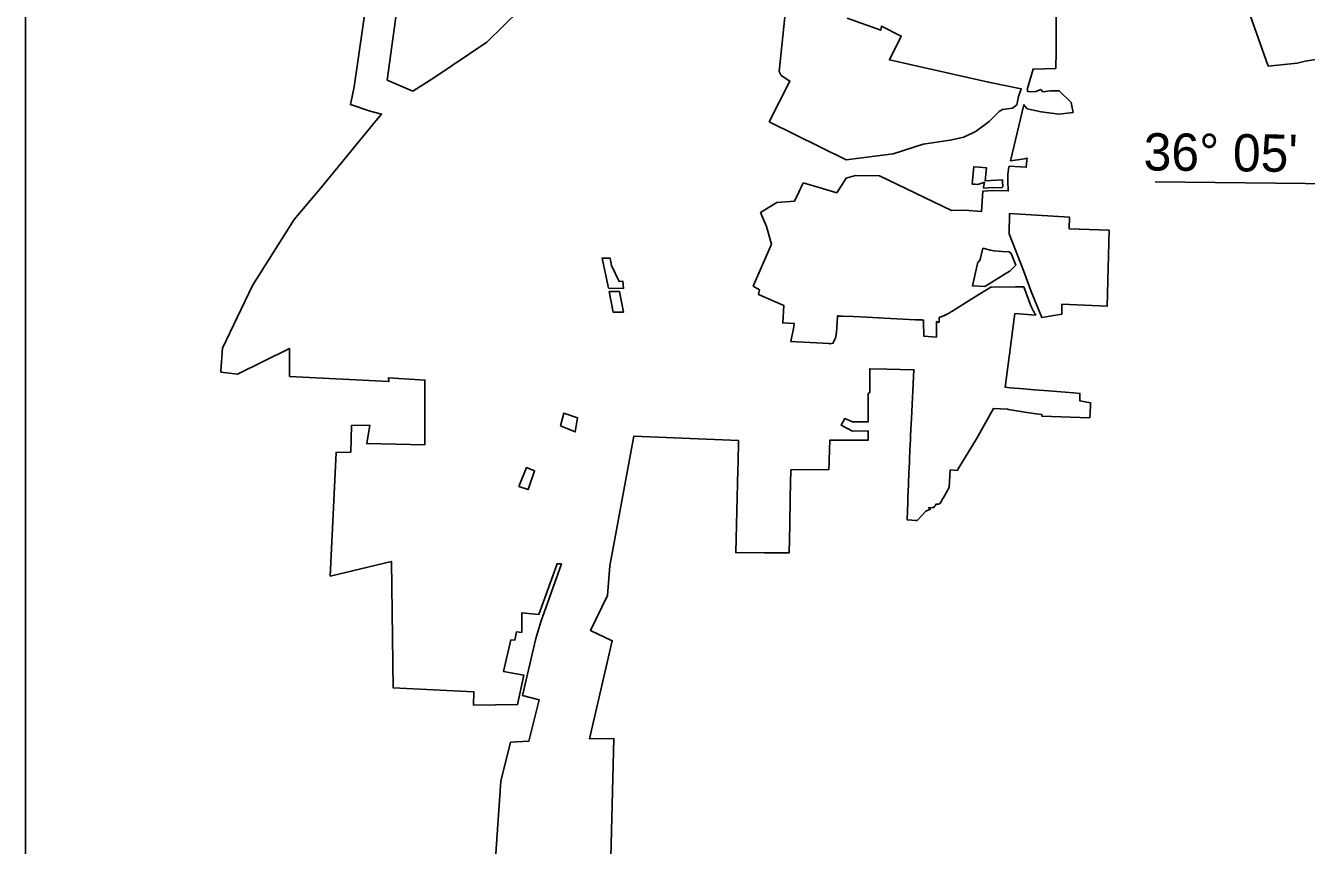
# Model space of a CAD drawing. Extents: x 1662474 to 1856135, y 779280 to 917889.
# Drawn here: x 1668486 to 1690811, y 839326 to 853617 of the extents above; entities that cross this region are included whole.
import ezdxf

# ---------------------------------------------------------------- set-up
doc = ezdxf.new("R2010")
doc.units = 0
for name, color, linetype in [('Exist Boundary Political City Limit New', 7, 'Continuous'), ('Exist Boundary Political City Limit New Hole', 7, 'Continuous'), ('Map Preparation Boundary City Limit Buffer Line', 7, 'Continuous'), ('Map Preparation Inset Cut Line', 7, 'Continuous'), ('Map Preparation Longitude Latitude Label', 7, 'Continuous'), ('Map Preparation Longitude Latitude Lines', 7, 'Continuous')]:
    doc.layers.add(name, color=color, linetype=linetype)

msp = doc.modelspace()

# ---------------------------------------------------------------- linework, layer by layer
at = {"layer": 'Exist Boundary Political City Limit New'}
for points in [[(1674592, 851957), (1674593, 851959), (1674598, 851964), (1674692, 852073), (1674494, 852127), (1674148, 852241), (1674212, 852548), (1674609, 855292)], [(1675012, 854324), (1674791, 852667), (1675236, 852474), (1675603, 852706), (1676524, 853330), (1677668, 854455)], [(1681794, 854500), (1681622, 852816), (1681656, 852748), (1681807, 852649), (1681448, 851940), (1682788, 851278), (1683607, 851384), (1684130, 851550), (1684604, 851621), (1684837, 851672), (1685057, 851778), (1685280, 851947), (1685456, 852122), (1685515, 852156), (1685690, 852180), (1685761, 852234), (1685794, 852382), (1685841, 852515), (1685272, 852632), (1683544, 853020), (1683749, 853435), (1683402, 853606), (1683393, 853535), (1682806, 853745)], [(1686455, 854091), (1686452, 853568), (1686452, 853178), (1686442, 852870), (1686046, 852860), (1685945, 852500), (1685958, 852467), (1686000, 852461), (1686092, 852467), (1686180, 852505), (1686219, 852461), (1686349, 852482), (1686504, 852482), (1686712, 852275), (1686743, 852104), (1686494, 852075), (1686186, 852112), (1685946, 852166), (1685886, 852236), (1685653, 851261), (1685896, 851295), (1685941, 851307), (1685936, 851272), (1685929, 851148), (1685631, 851169), (1685617, 851112), (1685604, 851022), (1685605, 850910), (1685615, 850736), (1685333, 850742), (1685172, 850731), (1685149, 850376), (1684852, 850400), (1684625, 850395), (1683367, 850997), (1682949, 851005), (1682786, 850960), (1682626, 850702), (1682335, 850791), (1682039, 850876)], [(1691123, 853047), (1690792, 852996), (1690650, 852964), (1690145, 852912), (1689737, 854062)], [(1671891, 847577), (1671890, 847577), (1671891, 847583), (1671891, 847596), (1671916, 847991), (1671918, 847994), (1672439, 849089), (1673165, 850239), (1673644, 850799), (1674592, 851957)], [(1682039, 850876), (1681966, 850713), (1681888, 850558), (1681580, 850531), (1681297, 850357), (1681401, 850116), (1681486, 849806), (1681170, 849075), (1681276, 849009), (1681261, 848930), (1681701, 848739), (1681684, 848435), (1681880, 848426), (1681876, 848366), (1681822, 848112), (1682493, 848073), (1682508, 848072), (1682558, 848078), (1682601, 848170), (1682620, 848269), (1682635, 848540), (1682637, 848557), (1682648, 848556), (1682658, 848555), (1682668, 848554), (1682678, 848553), (1682688, 848553), (1682699, 848552), (1682709, 848552), (1682719, 848552), (1682729, 848552), (1682908, 848544), (1683151, 848532), (1683454, 848517), (1684000, 848490), (1684110, 848485), (1684120, 848484), (1684130, 848484), (1684138, 848485), (1684138, 848460), (1684142, 848205), (1684362, 848187), (1684362, 848456), (1684408, 848444), (1684408, 848450), (1684410, 848530), (1684416, 848532), (1684426, 848535), (1684435, 848538), (1684445, 848542), (1684454, 848545), (1684464, 848549), (1684473, 848552), (1684482, 848556), (1684491, 848560), (1684501, 848564), (1684510, 848568), (1684519, 848572), (1684528, 848577), (1684537, 848581), (1684546, 848585), (1684555, 848590), (1684564, 848595), (1684572, 848599), (1684581, 848604), (1684590, 848609), (1684599, 848614), (1684607, 848619), (1684616, 848625), (1684624, 848630), (1684633, 848635), (1684641, 848641), (1684650, 848646), (1685026, 848881), (1685310, 849058), (1685320, 849058), (1685743, 849061), (1685885, 849062), (1686009, 848730), (1686013, 848721), (1686017, 848712), (1686022, 848703), (1686026, 848694), (1686030, 848685), (1686035, 848676), (1686039, 848667), (1686044, 848658), (1686049, 848649), (1686053, 848641), (1686058, 848632), (1686063, 848623), (1686068, 848614), (1686072, 848605), (1686078, 848597), (1686082, 848588), (1686088, 848579), (1686093, 848571), (1686094, 848567), (1685729, 848596), (1685690, 848289)], [(1687375, 850051), (1687340, 848727), (1686546, 848760), (1686546, 848585), (1686201, 848527), (1686011, 848984), (1685878, 849348), (1685632, 849986), (1685635, 850341), (1686684, 850275), (1686678, 850072), (1687375, 850051)], [(1685234, 849084), (1685204, 849066), (1684992, 849080), (1685084, 849490), (1685120, 849524), (1685132, 849562), (1685150, 849638), (1685172, 849736), (1685302, 849702), (1685366, 849689), (1685510, 849679), (1685630, 849672), (1685667, 849645), (1685744, 849439), (1685640, 849337), (1685589, 849306), (1685234, 849084)], [(1685690, 848289), (1685643, 847928), (1685640, 847908), (1685638, 847888), (1685563, 847311), (1685646, 847304), (1685722, 847298), (1685817, 847290), (1686069, 847269), (1686318, 847249), (1686752, 847213), (1686864, 847204), (1686863, 847148), (1686862, 847073), (1687050, 847041), (1687050, 847030), (1687050, 847019), (1687050, 847009), (1687050, 846998), (1687050, 846988), (1687036, 846780), (1686197, 846810), (1686199, 846840), (1686098, 846847), (1685940, 846874), (1685618, 846927), (1685601, 846930), (1685355, 846943), (1685194, 846653), (1685060, 846412), (1684722, 845862), (1684602, 845870), (1684583, 845567), (1684479, 845377), (1684464, 845356), (1684439, 845302), (1684403, 845272), (1684355, 845276), (1684314, 845215), (1684296, 845217), (1684224, 845211), (1684256, 845187), (1684175, 845155), (1684109, 845077), (1684049, 845015), (1684024, 844991), (1684000, 844992), (1683934, 844997), (1683850, 845002), (1683862, 845308), (1683865, 845393), (1683874, 845612), (1683883, 845849), (1683885, 845882), (1683886, 845914), (1683890, 846000), (1683892, 846052), (1683900, 846222), (1683908, 846394), (1683912, 846471), (1683927, 846765), (1683970, 847618), (1683500, 847628), (1683200, 847635), (1683200, 847329), (1683200, 847218), (1683175, 847205), (1683175, 847177), (1683175, 847136), (1683174, 846872), (1683174, 846710), (1682898, 846710), (1682764, 846766), (1682700, 846652), (1682899, 846549), (1683173, 846550), (1683173, 846390), (1682900, 846389), (1682502, 846388), (1682496, 846216), (1682492, 846046), (1682490, 846000), (1682486, 845876), (1681826, 845874), (1681815, 845390), (1681804, 844910), (1681793, 844425), (1681366, 844427), (1680865, 844430), (1680901, 845870), (1680904, 846000), (1680914, 846383), (1679087, 846461), (1678667, 844201), (1678628, 843684), (1678335, 843074), (1678712, 842893), (1678316, 841183), (1678737, 841191), (1678673, 838656)], [(1676651, 838758), (1676772, 840443), (1676938, 841124), (1677257, 841140), (1677438, 841863), (1677150, 841937), (1677380, 842932), (1677466, 843223), (1677826, 844232), (1677749, 844235), (1677432, 843352), (1677134, 843377), (1677134, 843039), (1677042, 843048), (1677015, 842904), (1676944, 842907), (1676818, 842357), (1677168, 842293), (1677061, 841781), (1676294, 841770), (1676301, 842002), (1674891, 842074), (1674863, 844275), (1673795, 844021), (1673897, 846177), (1674153, 846183), (1674169, 846648), (1674484, 846650), (1674433, 846330), (1675443, 846310), (1675445, 847437), (1674814, 847478), (1674819, 847410), (1673086, 847501), (1673086, 847986), (1672180, 847539), (1671891, 847577)]]:
    msp.add_lwpolyline(points, dxfattribs=at)
at = {"layer": 'Exist Boundary Political City Limit New Hole'}
for points in [[(1685002, 851047), (1684985, 850854), (1685040, 850850), (1685084, 850846), (1685135, 850866), (1685187, 850883), (1685202, 850885), (1685184, 850799), (1685191, 850784), (1685339, 850795), (1685500, 850786), (1685519, 850805), (1685513, 850906), (1685512, 850931), (1685214, 850910), (1685236, 851135), (1685112, 851147), (1685012, 851156), (1685002, 851047)], [(1678646, 849041), (1678910, 849036), (1678898, 849159), (1678831, 849153), (1678697, 849433), (1678675, 849565), (1678533, 849565), (1678646, 849041)], [(1678658, 848983), (1678725, 848622), (1678906, 848623), (1678839, 848979), (1678658, 848983)], [(1677809, 846638), (1678068, 846534), (1678107, 846778), (1677867, 846859), (1677809, 846638)], [(1677082, 845582), (1677245, 845528), (1677357, 845857), (1677214, 845911), (1677082, 845582)]]:
    msp.add_lwpolyline(points, dxfattribs=at)
at = {"layer": 'Map Preparation Boundary City Limit Buffer Line'}
for points in [[(1674592, 851957), (1674593, 851959), (1674598, 851964), (1674692, 852073), (1674494, 852127), (1674148, 852241), (1674212, 852548), (1674609, 855292)], [(1675012, 854324), (1674791, 852667), (1675236, 852474), (1675603, 852706), (1676524, 853330), (1677668, 854455)], [(1681794, 854500), (1681622, 852816), (1681656, 852748), (1681807, 852649), (1681448, 851940), (1682788, 851278), (1683607, 851384), (1684130, 851550), (1684604, 851621), (1684837, 851672), (1685057, 851778), (1685280, 851947), (1685456, 852122), (1685515, 852156), (1685690, 852180), (1685761, 852234), (1685794, 852382), (1685841, 852515), (1685272, 852632), (1683544, 853020), (1683749, 853435), (1683402, 853606), (1683393, 853535), (1682806, 853745)], [(1686455, 854091), (1686452, 853568), (1686452, 853178), (1686442, 852870), (1686046, 852860), (1685945, 852500), (1685958, 852467), (1686000, 852461), (1686092, 852467), (1686180, 852505), (1686219, 852461), (1686349, 852482), (1686504, 852482), (1686712, 852275), (1686743, 852104), (1686494, 852075), (1686186, 852112), (1685946, 852166), (1685886, 852236), (1685653, 851261), (1685896, 851295), (1685941, 851307), (1685936, 851272), (1685929, 851148), (1685631, 851169), (1685617, 851112), (1685604, 851022), (1685605, 850910), (1685615, 850736), (1685333, 850742), (1685172, 850731), (1685149, 850376), (1684852, 850400), (1684625, 850395), (1683367, 850997), (1682949, 851005), (1682786, 850960), (1682626, 850702), (1682335, 850791), (1682039, 850876)], [(1691123, 853047), (1690792, 852996), (1690650, 852964), (1690145, 852912), (1689737, 854062)], [(1671891, 847577), (1671890, 847577), (1671891, 847583), (1671891, 847596), (1671916, 847991), (1671918, 847994), (1672439, 849089), (1673165, 850239), (1673644, 850799), (1674592, 851957)], [(1685002, 851047), (1684985, 850854), (1685040, 850850), (1685084, 850846), (1685135, 850866), (1685187, 850883), (1685202, 850885), (1685184, 850799), (1685191, 850784), (1685339, 850795), (1685500, 850786), (1685519, 850805), (1685513, 850906), (1685512, 850931), (1685214, 850910), (1685236, 851135), (1685112, 851147), (1685012, 851156), (1685002, 851047)], [(1682039, 850876), (1681966, 850713), (1681888, 850558), (1681580, 850531), (1681297, 850357), (1681401, 850116), (1681486, 849806), (1681170, 849075), (1681276, 849009), (1681261, 848930), (1681701, 848739), (1681684, 848435), (1681880, 848426), (1681876, 848366), (1681822, 848112), (1682493, 848073), (1682508, 848072), (1682558, 848078), (1682601, 848170), (1682620, 848269), (1682635, 848540), (1682637, 848557), (1682648, 848556), (1682658, 848555), (1682668, 848554), (1682678, 848553), (1682688, 848553), (1682699, 848552), (1682709, 848552), (1682719, 848552), (1682729, 848552), (1682908, 848544), (1683151, 848532), (1683454, 848517), (1684000, 848490), (1684110, 848485), (1684120, 848484), (1684130, 848484), (1684138, 848485), (1684138, 848460), (1684142, 848205), (1684362, 848187), (1684362, 848456), (1684408, 848444), (1684408, 848450), (1684410, 848530), (1684416, 848532), (1684426, 848535), (1684435, 848538), (1684445, 848542), (1684454, 848545), (1684464, 848549), (1684473, 848552), (1684482, 848556), (1684491, 848560), (1684501, 848564), (1684510, 848568), (1684519, 848572), (1684528, 848577), (1684537, 848581), (1684546, 848585), (1684555, 848590), (1684564, 848595), (1684572, 848599), (1684581, 848604), (1684590, 848609), (1684599, 848614), (1684607, 848619), (1684616, 848625), (1684624, 848630), (1684633, 848635), (1684641, 848641), (1684650, 848646), (1685026, 848881), (1685310, 849058), (1685320, 849058), (1685743, 849061), (1685885, 849062), (1686009, 848730), (1686013, 848721), (1686017, 848712), (1686022, 848703), (1686026, 848694), (1686030, 848685), (1686035, 848676), (1686039, 848667), (1686044, 848658), (1686049, 848649), (1686053, 848641), (1686058, 848632), (1686063, 848623), (1686068, 848614), (1686072, 848605), (1686078, 848597), (1686082, 848588), (1686088, 848579), (1686093, 848571), (1686094, 848567), (1685729, 848596), (1685690, 848289)], [(1687375, 850051), (1687340, 848727), (1686546, 848760), (1686546, 848585), (1686201, 848527), (1686011, 848984), (1685878, 849348), (1685632, 849986), (1685635, 850341), (1686684, 850275), (1686678, 850072), (1687375, 850051)], [(1685234, 849084), (1685204, 849066), (1684992, 849080), (1685084, 849490), (1685120, 849524), (1685132, 849562), (1685150, 849638), (1685172, 849736), (1685302, 849702), (1685366, 849689), (1685510, 849679), (1685630, 849672), (1685667, 849645), (1685744, 849439), (1685640, 849337), (1685589, 849306), (1685234, 849084)], [(1678646, 849041), (1678910, 849036), (1678898, 849159), (1678831, 849153), (1678697, 849433), (1678675, 849565), (1678533, 849565), (1678646, 849041)], [(1678658, 848983), (1678725, 848622), (1678906, 848623), (1678839, 848979), (1678658, 848983)], [(1685690, 848289), (1685643, 847928), (1685640, 847908), (1685638, 847888), (1685563, 847311), (1685646, 847304), (1685722, 847298), (1685817, 847290), (1686069, 847269), (1686318, 847249), (1686752, 847213), (1686864, 847204), (1686863, 847148), (1686862, 847073), (1687050, 847041), (1687050, 847030), (1687050, 847019), (1687050, 847009), (1687050, 846998), (1687050, 846988), (1687036, 846780), (1686197, 846810), (1686199, 846840), (1686098, 846847), (1685940, 846874), (1685618, 846927), (1685601, 846930), (1685355, 846943), (1685194, 846653), (1685060, 846412), (1684722, 845862), (1684602, 845870), (1684583, 845567), (1684479, 845377), (1684464, 845356), (1684439, 845302), (1684403, 845272), (1684355, 845276), (1684314, 845215), (1684296, 845217), (1684224, 845211), (1684256, 845187), (1684175, 845155), (1684109, 845077), (1684049, 845015), (1684024, 844991), (1684000, 844992), (1683934, 844997), (1683850, 845002), (1683862, 845308), (1683865, 845393), (1683874, 845612), (1683883, 845849), (1683885, 845882), (1683886, 845914), (1683890, 846000), (1683892, 846052), (1683900, 846222), (1683908, 846394), (1683912, 846471), (1683927, 846765), (1683970, 847618), (1683500, 847628), (1683200, 847635), (1683200, 847329), (1683200, 847218), (1683175, 847205), (1683175, 847177), (1683175, 847136), (1683174, 846872), (1683174, 846710), (1682898, 846710), (1682764, 846766), (1682700, 846652), (1682899, 846549), (1683173, 846550), (1683173, 846390), (1682900, 846389), (1682502, 846388), (1682496, 846216), (1682492, 846046), (1682490, 846000), (1682486, 845876), (1681826, 845874), (1681815, 845390), (1681804, 844910), (1681793, 844425), (1681366, 844427), (1680865, 844430), (1680901, 845870), (1680904, 846000), (1680914, 846383), (1679087, 846461), (1678667, 844201), (1678628, 843684), (1678335, 843074), (1678712, 842893), (1678316, 841183), (1678737, 841191), (1678673, 838656)], [(1676651, 838758), (1676772, 840443), (1676938, 841124), (1677257, 841140), (1677438, 841863), (1677150, 841937), (1677380, 842932), (1677466, 843223), (1677826, 844232), (1677749, 844235), (1677432, 843352), (1677134, 843377), (1677134, 843039), (1677042, 843048), (1677015, 842904), (1676944, 842907), (1676818, 842357), (1677168, 842293), (1677061, 841781), (1676294, 841770), (1676301, 842002), (1674891, 842074), (1674863, 844275), (1673795, 844021), (1673897, 846177), (1674153, 846183), (1674169, 846648), (1674484, 846650), (1674433, 846330), (1675443, 846310), (1675445, 847437), (1674814, 847478), (1674819, 847410), (1673086, 847501), (1673086, 847986), (1672180, 847539), (1671891, 847577)], [(1677809, 846638), (1678068, 846534), (1678107, 846778), (1677867, 846859), (1677809, 846638)], [(1677082, 845582), (1677245, 845528), (1677357, 845857), (1677214, 845911), (1677082, 845582)]]:
    msp.add_lwpolyline(points, dxfattribs=at)
at = {"layer": 'Map Preparation Inset Cut Line'}
msp.add_lwpolyline([(1731036, 826588), (1668486, 826588), (1668486, 870409), (1731036, 870409)], close=True, dxfattribs=at)
at = {"layer": 'Map Preparation Longitude Latitude Lines'}
msp.add_line((1688176, 850894), (1693476, 850838), dxfattribs=at)

# ---------------------------------------------------------------- texts
at = {"layer": 'Map Preparation Longitude Latitude Label'}
msp.add_text("36° 05'", height=650, rotation=359.3988, dxfattribs=at).set_placement((1687971, 851093))

doc.saveas('drawing.dxf')
